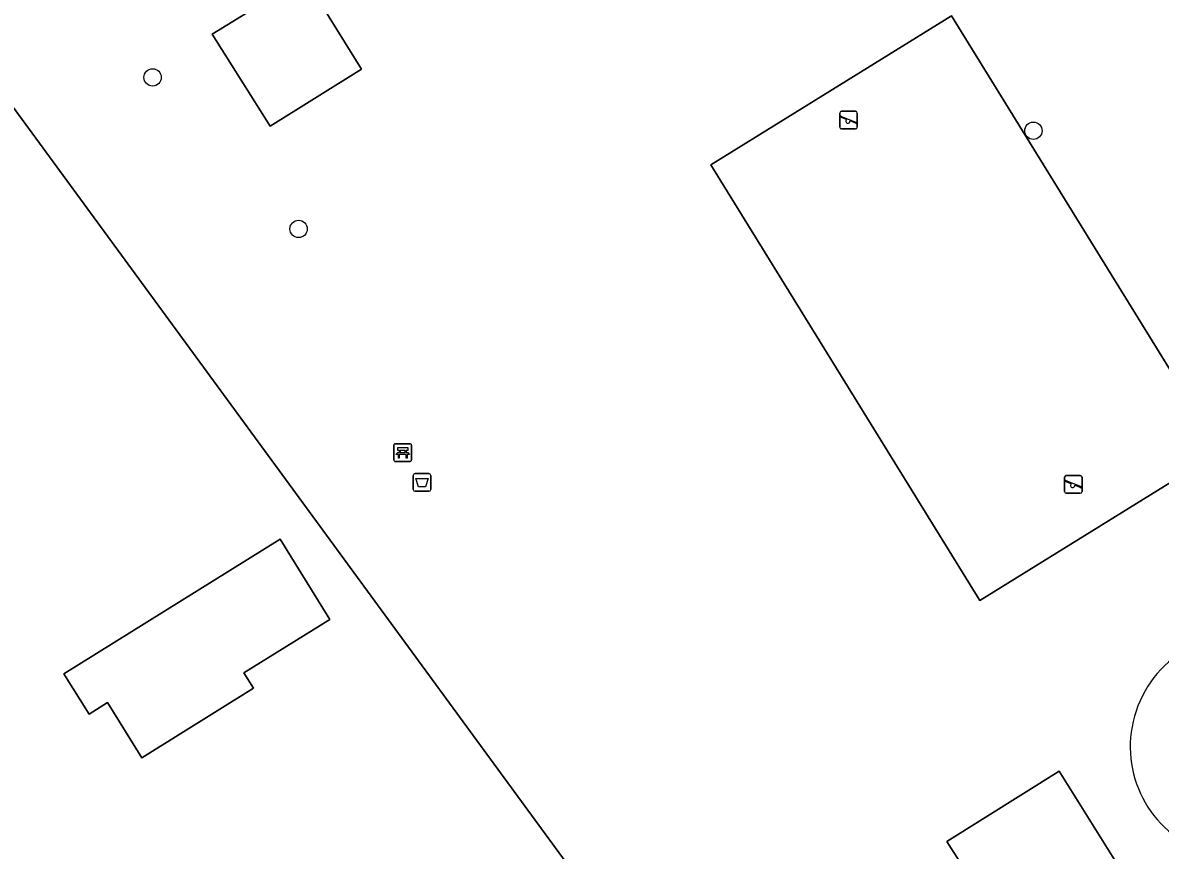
# Model space of a CAD drawing. Extents: x 157767 to 159172, y 387839 to 389425.
# Drawn here: x 158404.2 to 158468.5, y 388023.9 to 388070.6 of the extents above; entities that cross this region are included whole.
import ezdxf

# ---------------------------------------------------------------- set-up
doc = ezdxf.new("R2010")
doc.units = 0
for name, color, linetype in [('IMGEO_Afvalbak', 7, 'Continuous'), ('IMGEO_Bank', 7, 'Continuous'), ('IMGEO_Boom', 7, 'Continuous'), ('IMGEO_Erf', 7, 'Continuous'), ('IMGEO_Groenvoorziening', 7, 'Continuous'), ('IMGEO_Pand', 7, 'Continuous'), ('IMGEO_Speelvoorziening', 7, 'Continuous'), ('IMGEO_Terreindeel_open', 7, 'Continuous'), ('IMGEO_Terreindeel_zand', 7, 'Continuous')]:
    doc.layers.add(name, color=color, linetype=linetype)

msp = doc.modelspace()

# ---------------------------------------------------------------- linework, layer by layer
at = {"layer": 'IMGEO_Afvalbak'}
for p, q in [((158426.311, 388044.277), (158426.311, 388045.077)), ((158426.311, 388045.077), (158426.311, 388044.277)), ((158426.411, 388045.177), (158427.201, 388045.177)), ((158427.201, 388045.177), (158426.411, 388045.177)), ((158427.301, 388045.077), (158427.301, 388044.277)), ((158427.301, 388044.277), (158427.301, 388045.077)), ((158427.201, 388044.177), (158426.411, 388044.177)), ((158426.411, 388044.177), (158427.201, 388044.177))]:
    msp.add_line(p, q, dxfattribs=at)
msp.add_lwpolyline([(158426.454, 388044.891), (158427.158, 388044.891), (158427.009, 388044.421), (158426.603, 388044.421), (158426.454, 388044.891)], dxfattribs=at)
for centre, start, end in [((158426.411, 388045.077), 90, 180), ((158426.411, 388045.077), 90, 180), ((158427.201, 388045.077), 0, 90), ((158427.201, 388045.077), 360, 90), ((158426.411, 388044.277), 180, 270), ((158426.411, 388044.277), 180, 270), ((158427.201, 388044.277), 270, 0), ((158427.201, 388044.277), 270, 0)]:
    msp.add_arc(centre, 0.1, start, end, dxfattribs=at)
at = {"layer": 'IMGEO_Bank'}
for p, q in [((158425.291, 388046.864), (158426.132, 388046.864)), ((158426.132, 388046.864), (158425.291, 388046.864)), ((158425.216, 388045.939), (158425.216, 388046.78)), ((158425.216, 388046.78), (158425.216, 388045.939)), ((158425.913, 388046.262), (158425.52, 388046.262)), ((158425.525, 388046.37), (158425.525, 388046.476)), ((158425.569, 388046.476), (158425.569, 388046.37)), ((158425.857, 388046.482), (158425.575, 388046.482)), ((158425.575, 388046.364), (158425.857, 388046.364)), ((158425.863, 388046.37), (158425.863, 388046.476)), ((158425.907, 388046.476), (158425.907, 388046.37)), ((158426.216, 388046.789), (158426.216, 388045.948)), ((158426.216, 388045.948), (158426.216, 388046.789)), ((158426.141, 388045.864), (158425.3, 388045.864)), ((158425.3, 388045.864), (158426.141, 388045.864))]:
    msp.add_line(p, q, dxfattribs=at)
for points in [[(158425.463, 388046.262), (158425.321, 388046.262), (158425.433, 388046.364), (158425.519, 388046.364)], [(158425.519, 388046.482), (158425.433, 388046.482), (158425.433, 388046.643), (158425.996, 388046.643), (158425.996, 388046.482), (158425.913, 388046.482)], [(158425.513, 388046.255), (158425.513, 388046.048), (158425.47, 388046.048), (158425.47, 388046.255)], [(158425.913, 388046.364), (158425.996, 388046.364), (158426.108, 388046.262), (158425.969, 388046.262)], [(158425.963, 388046.255), (158425.963, 388046.048), (158425.919, 388046.048), (158425.919, 388046.255)]]:
    msp.add_lwpolyline(points, dxfattribs=at)
for centre, radius, start, end in [((158425.294, 388046.786), 0.0779, 92.4484, 184.28452), ((158425.294, 388046.786), 0.0779, 92.4484, 184.28452), ((158426.138, 388046.786), 0.0779, 2.4484, 94.28452), ((158426.138, 388046.786), 0.0779, 2.4484, 94.28452), ((158425.463, 388046.255), 0.00671, 2.89567, 87.10433), ((158425.52, 388046.255), 0.00671, 92.89567, 177.10433), ((158425.518, 388046.475), 0.00671, 2.89567, 87.10433), ((158425.518, 388046.371), 0.00671, 272.89567, 357.10433), ((158425.575, 388046.475), 0.00671, 92.89567, 177.10433), ((158425.575, 388046.371), 0.00671, 182.89567, 267.10433), ((158425.857, 388046.475), 0.00671, 2.89567, 87.10433), ((158425.857, 388046.371), 0.00671, 272.89567, 357.10433), ((158425.914, 388046.475), 0.00671, 92.89567, 177.10433), ((158425.914, 388046.371), 0.00671, 182.89567, 267.10433), ((158425.912, 388046.255), 0.00671, 2.89567, 87.10433), ((158425.969, 388046.255), 0.00671, 92.89567, 177.10433), ((158425.294, 388045.942), 0.0779, 182.4484, 274.28452), ((158425.294, 388045.942), 0.0779, 182.4484, 274.28452), ((158426.138, 388045.942), 0.0779, 272.4484, 4.28452), ((158426.138, 388045.942), 0.0779, 272.4484, 4.28452)]:
    msp.add_arc(centre, radius, start, end, dxfattribs=at)
at = {"layer": 'IMGEO_Boom'}
for centre in [(158411.575, 388067.56), (158461.371, 388064.544), (158419.829, 388058.999)]:
    msp.add_circle(centre, 0.489, dxfattribs=at)
at = {"layer": 'IMGEO_Erf'}
msp.add_lwpolyline([(158382.802, 387980.241), (158380.487, 387979.276), (158379.876, 387979.021), (158383.679, 387973.511), (158386.626, 387969.24), (158394.403, 387957.97), (158412.383, 387968.073), (158417.684, 387971.05), (158428.795, 387977.293), (158429.92, 387977.925), (158434.455, 387980.473), (158440.859, 387984.071), (158441.223, 387984.276), (158446.112, 387987.022), (158456.939, 387993.105), (158451.954, 388000), (158401.091, 388069.402)], dxfattribs=at)
msp.add_lwpolyline([(158406.564, 388033.87), (158418.784, 388041.466), (158421.598, 388036.938), (158416.737, 388033.917), (158417.279, 388033.044), (158410.968, 388029.121), (158409.029, 388032.241), (158407.981, 388031.59)], close=True, dxfattribs=at)
at = {"layer": 'IMGEO_Groenvoorziening'}
msp.add_lwpolyline([(158397.502, 388074.3), (158401.091, 388069.402), (158451.954, 388000), (158456.939, 387993.105), (158446.112, 387987.022), (158447.36, 387985.313), (158457.689, 387991.786), (158457.849, 387991.886), (158460.57, 387993.592), (158465.288, 387996.548), (158465.702, 387998.489), (158466.076, 387999.127), (158465.788, 387999.508), (158466.576, 388000), (158491.418, 388015.506), (158491.676, 388015.085), (158492.436, 388015.21), (158493.903, 388014.841), (158494.888, 388015.068), (158495.355, 388015.351)], dxfattribs=at)
for points in [[(158423.381, 388068.028), (158418.218, 388064.809), (158414.943, 388069.997), (158420.159, 388073.228)], [(158456.75, 388071.033), (158471.958, 388046.427), (158458.348, 388038.015), (158443.14, 388062.62)], [(158471.958, 388046.427), (158456.75, 388071.033), (158443.14, 388062.62), (158458.348, 388038.015)], [(158462.832, 388028.37), (158466.796, 388022.041), (158460.495, 388018.095), (158456.48, 388024.391)]]:
    msp.add_lwpolyline(points, close=True, dxfattribs=at)
msp.add_arc((158473.185, 388029.751), 6.336, 71.97639, 245.34251, dxfattribs=at)
at = {"layer": 'IMGEO_Pand'}
msp.add_lwpolyline([(158409.029, 388032.241), (158410.968, 388029.121), (158417.279, 388033.044), (158416.737, 388033.917), (158421.598, 388036.938), (158418.784, 388041.466), (158406.564, 388033.87), (158407.981, 388031.59)], close=True, dxfattribs=at)
at = {"layer": 'IMGEO_Speelvoorziening'}
for p, q in [((158450.425, 388064.748), (158450.425, 388065.548)), ((158450.425, 388065.548), (158450.425, 388064.748)), ((158450.525, 388065.648), (158451.315, 388065.648)), ((158451.315, 388065.648), (158450.525, 388065.648)), ((158451.415, 388065.548), (158451.415, 388064.748)), ((158451.415, 388064.748), (158451.415, 388065.548)), ((158450.808, 388065.176), (158450.469, 388065.313)), ((158450.494, 388065.373), (158451.37, 388065.02)), ((158451.346, 388064.96), (158451.006, 388065.097)), ((158451.315, 388064.648), (158450.525, 388064.648)), ((158450.525, 388064.648), (158451.315, 388064.648)), ((158463.131, 388044.167), (158463.131, 388044.967)), ((158463.131, 388044.967), (158463.131, 388044.167)), ((158463.231, 388045.067), (158464.021, 388045.067)), ((158464.021, 388045.067), (158463.231, 388045.067)), ((158464.121, 388044.967), (158464.121, 388044.167)), ((158464.121, 388044.167), (158464.121, 388044.967)), ((158463.514, 388044.595), (158463.175, 388044.732)), ((158463.2, 388044.792), (158464.076, 388044.439)), ((158464.052, 388044.379), (158463.712, 388044.516)), ((158464.021, 388044.067), (158463.231, 388044.067)), ((158463.231, 388044.067), (158464.021, 388044.067))]:
    msp.add_line(p, q, dxfattribs=at)
for centre, radius, start, end in [((158450.525, 388065.548), 0.1, 90, 180), ((158450.525, 388065.548), 0.1, 90, 180), ((158451.315, 388065.548), 0.1, 0, 90), ((158451.315, 388065.548), 0.1, 360, 90), ((158450.482, 388065.343), 0.0327, 68.07798, 248.07798), ((158450.887, 388065.086), 0.12, 130.99278, 5.16318), ((158451.358, 388064.99), 0.0327, 248.07798, 68.07798), ((158450.525, 388064.748), 0.1, 180, 270), ((158450.525, 388064.748), 0.1, 180, 270), ((158451.315, 388064.748), 0.1, 270, 0), ((158451.315, 388064.748), 0.1, 270, 0), ((158463.231, 388044.967), 0.1, 90, 180), ((158463.231, 388044.967), 0.1, 90, 180), ((158464.021, 388044.967), 0.1, 0, 90), ((158464.021, 388044.967), 0.1, 360, 90), ((158463.188, 388044.762), 0.0327, 68.07798, 248.07798), ((158463.593, 388044.505), 0.12, 130.99278, 5.16318), ((158464.064, 388044.409), 0.0327, 248.07798, 68.07798), ((158463.231, 388044.167), 0.1, 180, 270), ((158463.231, 388044.167), 0.1, 180, 270), ((158464.021, 388044.167), 0.1, 270, 0), ((158464.021, 388044.167), 0.1, 270, 0)]:
    msp.add_arc(centre, radius, start, end, dxfattribs=at)
at = {"layer": 'IMGEO_Terreindeel_open'}
msp.add_lwpolyline([(158418.218, 388064.809), (158423.381, 388068.028), (158420.159, 388073.228), (158414.943, 388069.997)], close=True, dxfattribs=at)
at = {"layer": 'IMGEO_Terreindeel_zand'}
msp.add_lwpolyline([(158460.495, 388018.095), (158466.796, 388022.041), (158462.832, 388028.37), (158456.48, 388024.391)], close=True, dxfattribs=at)
msp.add_arc((158473.185, 388029.751), 6.336, 71.97639, 245.34251, dxfattribs=at)

doc.saveas('drawing.dxf')
